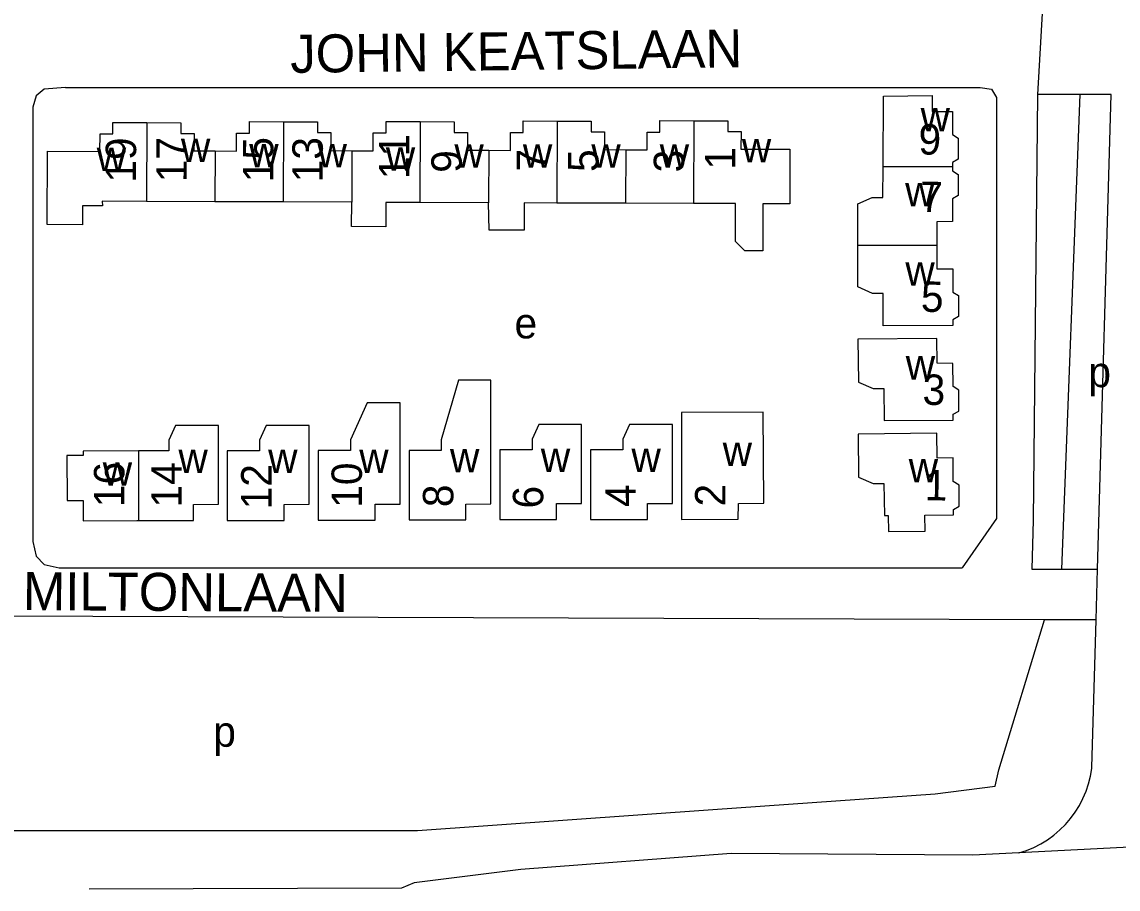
# Model space of a CAD drawing. Extents: x 159441 to 162086, y 388175 to 389787.
# Drawn here: x 160888 to 161032.2, y 388347.1 to 388461.1 of the extents above; entities that cross this region are included whole.
import ezdxf

# ---------------------------------------------------------------- set-up
doc = ezdxf.new("R2010")
doc.units = 0
for name, color, linetype in [('BLT_Basislijn', 7, 'Continuous'), ('BLT_Bebouwing', 7, 'Continuous'), ('BLT_Centroide', 7, 'Continuous'), ('BLT_Huisnummer', 7, 'Continuous'), ('BLT_Huisnummer_ tussenligend', 7, 'Continuous'), ('BLT_Onderverdeling_panden', 7, 'Continuous'), ('BLT_Straatnaam', 7, 'Continuous'), ('BLT_Vlakafsluiter', 7, 'Continuous')]:
    doc.layers.add(name, color=color, linetype=linetype)

msp = doc.modelspace()

# ---------------------------------------------------------------- linework, layer by layer
at = {"layer": 'BLT_Basislijn'}
for p, q in [((160893.76, 388452.49), (161014.06, 388452.49)), ((161016.22, 388451.2), (161016.22, 388395.79)), ((161027.17, 388451.58), (161024.76, 388389.13)), ((160889.45, 388449.9), (160889.45, 388392.77)), ((161016.22, 388395.79), (161011.69, 388389.32)), ((160892.9, 388389.32), (161011.69, 388389.32)), ((161029.33, 388382.47), (161029.52, 388389.13)), ((161022.53, 388382.49), (160819.26, 388383.2)), ((161028.88, 388382.47), (161022.53, 388382.49)), ((161028.78, 388363.06), (161029.33, 388382.47)), ((161029.33, 388382.47), (161028.88, 388382.47))]:
    msp.add_line(p, q, dxfattribs=at)
for points in [[(160893.76, 388452.49), (160890.96, 388452.28), (160889.88, 388451.41), (160889.45, 388449.9)], [(161014.06, 388452.49), (161015.57, 388452.28), (161016.22, 388451.2)], [(161021.61, 388451.58), (161021.06, 388395.58)], [(161027.17, 388451.58), (161021.61, 388451.58)], [(161029.52, 388389.13), (161031.31, 388451.57), (161027.17, 388451.58)], [(161021.06, 388395.58), (161020.86, 388389.13), (161024.76, 388389.13)], [(160889.45, 388392.77), (160889.88, 388390.83), (160890.96, 388389.75), (160892.9, 388389.32)], [(161024.76, 388389.13), (161026.92, 388389.13)], [(161026.92, 388389.13), (161029.52, 388389.13)], [(160898.36, 388354.75), (160940.06, 388354.76), (160978.92, 388357.51), (161008.15, 388359.57), (161016.06, 388360.6), (161016.51, 388362.76), (161022.53, 388382.49)], [(161019.17, 388351.81), (161020.16, 388352.14), (161021.11, 388352.54), (161022.03, 388353.01), (161022.92, 388353.55), (161023.75, 388354.16), (161024.54, 388354.83), (161025.28, 388355.56), (161025.95, 388356.34), (161026.57, 388357.17), (161027.12, 388358.05), (161027.59, 388358.97), (161028, 388359.92), (161028.33, 388360.9), (161028.58, 388361.91), (161028.76, 388362.93), (161028.78, 388363.06)], [(160818.93, 388357.04), (160843.69, 388355.79), (160870.16, 388354.75), (160898.36, 388354.75)], [(161019.17, 388351.81), (161013.1, 388351.51), (160981.3, 388351.73), (160953.66, 388349.63), (160939.61, 388347.86), (160937.96, 388347.18), (160896.86, 388347.06)]]:
    msp.add_lwpolyline(points, dxfattribs=at)
at = {"layer": 'BLT_Bebouwing'}
for p, q in [((160913.42, 388437.48), (160904.41, 388437.52)), ((160922.38, 388437.45), (160913.42, 388437.48)), ((160931.4, 388437.41), (160922.38, 388437.45)), ((160949.41, 388437.34), (160940.35, 388437.38)), ((160967.42, 388437.27), (160958.38, 388437.3)), ((160976.38, 388437.24), (160967.42, 388437.27))]:
    msp.add_line(p, q, dxfattribs=at)
for points in [[(161001.3, 388442.05), (161001.34, 388451.38), (161007.74, 388451.46)], [(161007.74, 388451.46), (161007.75, 388449.33), (161010.41, 388449.34), (161010.42, 388446.3), (161011.17, 388445.86), (161011.17, 388443.09), (161010.43, 388442.64), (161010.43, 388442.08)], [(160891.38, 388444.13), (160898.29, 388444.1), (160898.3, 388446.4), (160899.99, 388446.39), (160900, 388447.92), (160904.47, 388447.89)], [(160904.47, 388447.89), (160908.93, 388447.87), (160908.93, 388446.47), (160910.66, 388446.46), (160910.65, 388444.17), (160913.45, 388444.16)], [(160913.45, 388444.16), (160916.26, 388444.15), (160916.27, 388446.51), (160917.96, 388446.5), (160917.97, 388448.02), (160922.43, 388448)], [(160922.43, 388448), (160926.9, 388447.98), (160926.89, 388446.58), (160928.65, 388446.57), (160928.64, 388444.2), (160931.44, 388444.18)], [(160931.44, 388444.18), (160934.23, 388444.17), (160934.24, 388446.53), (160935.94, 388446.52), (160935.95, 388448.05), (160940.41, 388448.03)], [(160940.41, 388448.03), (160944.88, 388448), (160944.87, 388446.6), (160946.63, 388446.59), (160946.62, 388444.25), (160949.45, 388444.24)], [(160949.45, 388444.24), (160952.28, 388444.22), (160952.29, 388446.58), (160953.96, 388446.57), (160953.96, 388448.1), (160958.43, 388448.08)], [(160958.43, 388448.08), (160962.89, 388448.06), (160962.89, 388446.65), (160964.66, 388446.65), (160964.65, 388444.33), (160967.45, 388444.32)], [(160967.45, 388444.32), (160970.26, 388444.3), (160970.27, 388446.63), (160971.95, 388446.62), (160971.95, 388448.15), (160976.42, 388448.13)], [(160976.42, 388448.13), (160980.89, 388448.11), (160980.88, 388446.7), (160982.62, 388446.7), (160982.61, 388444.41), (160989.05, 388444.38), (160989.02, 388437.19), (160985.48, 388437.18), (160985.49, 388431.01), (160983.13, 388431.01), (160981.88, 388432.23), (160981.88, 388437.24), (160976.38, 388437.24)], [(160904.41, 388437.52), (160898.6, 388437.54), (160898.61, 388436.93), (160895.97, 388436.94), (160895.97, 388434.45), (160891.34, 388434.47), (160891.38, 388444.13)], [(160997.98, 388431.7), (160997.96, 388437.19), (160999.86, 388438.04), (161001.28, 388438.04), (161001.3, 388442.05)], [(161010.43, 388442.08), (161010.43, 388441.52), (161011.18, 388441.05), (161011.19, 388438.29), (161010.44, 388437.84), (161010.45, 388434.86), (161008.36, 388434.83), (161008.37, 388431.73)], [(160940.35, 388437.38), (160935.9, 388437.39), (160935.89, 388434.19), (160931.39, 388434.21), (160931.4, 388437.41)], [(160958.38, 388437.3), (160954.1, 388437.32), (160954.07, 388433.73), (160949.49, 388433.72), (160949.41, 388437.34)], [(161008.37, 388431.73), (161008.38, 388428.63), (161010.46, 388428.64), (161010.47, 388425.59), (161011.22, 388425.16), (161011.23, 388422.4), (161010.48, 388421.93), (161010.48, 388421.2), (161001.32, 388421.17), (161001.31, 388425.42), (160999.89, 388425.42), (160997.99, 388426.29), (160997.98, 388431.7)], [(160998, 388419.39), (160998.07, 388413.74), (161000, 388412.9), (161001.4, 388412.92), (161001.45, 388408.68), (161010.5, 388408.76), (161010.5, 388409.55), (161011.25, 388409.93), (161011.25, 388412.7), (161010.5, 388413.15), (161010.49, 388416.18), (161008.42, 388416.23), (161008.38, 388419.48), (160998, 388419.39)], [(160949.7, 388414), (160945.45, 388414), (160943.18, 388406.17), (160943.18, 388404.77), (160938.95, 388404.77), (160938.95, 388395.61), (160946.42, 388395.61), (160946.41, 388397.71), (160949.7, 388397.72), (160949.7, 388414)], [(160937.76, 388411.02), (160933.45, 388411.02), (160931.24, 388406.14), (160931.24, 388404.74), (160927.01, 388404.74), (160927.01, 388395.58), (160927.78, 388395.58), (160934.48, 388395.58), (160934.47, 388397.68), (160937.77, 388397.69), (160937.76, 388411.02)], [(160985.54, 388409.78), (160974.79, 388409.77), (160974.8, 388395.69), (160982.24, 388395.7), (160982.26, 388397.78), (160985.61, 388397.83), (160985.54, 388409.78)], [(160903.34, 388395.55), (160903.9, 388395.55), (160910.6, 388395.55), (160910.59, 388397.66), (160913.88, 388397.67), (160913.88, 388408.03)], [(160913.88, 388408.03), (160908.23, 388408.03), (160907.36, 388406.11), (160907.36, 388404.71), (160903.34, 388404.71)], [(160925.79, 388408.04), (160920.14, 388408.04), (160919.27, 388406.12), (160919.27, 388404.72), (160915.04, 388404.72), (160915.04, 388395.56), (160922.5, 388395.56), (160922.5, 388397.66), (160925.79, 388397.67), (160925.79, 388408.04)], [(160961.65, 388408.15), (160956, 388408.15), (160955.13, 388406.23), (160955.13, 388404.83), (160950.9, 388404.83), (160950.9, 388395.67), (160951.67, 388395.67), (160958.36, 388395.67), (160958.36, 388397.77), (160961.65, 388397.78), (160961.65, 388408.15)], [(160973.58, 388408.17), (160967.93, 388408.17), (160967.06, 388406.24), (160967.06, 388404.85), (160962.83, 388404.84), (160962.83, 388395.68), (160963.59, 388395.68), (160970.29, 388395.68), (160970.29, 388397.79), (160973.58, 388397.8), (160973.58, 388408.17)], [(160998.01, 388406.91), (160998.08, 388401.26), (161000.01, 388400.42), (161001.41, 388400.43), (161001.47, 388396.21), (161001.98, 388396.18), (161002, 388394.08), (161006.82, 388394.13), (161006.8, 388396.24), (161010.58, 388396.28), (161010.57, 388396.99), (161011.32, 388397.44), (161011.3, 388400.19), (161010.54, 388400.66), (161010.53, 388403.79), (161008.43, 388403.75), (161008.37, 388407.05), (160998.01, 388406.91)], [(160903.34, 388404.71), (160896.07, 388404.68), (160896.07, 388404.11), (160893.95, 388404.11), (160893.96, 388398.17), (160896.07, 388398.16), (160896.08, 388395.52), (160903.13, 388395.55), (160903.34, 388395.55)]]:
    msp.add_lwpolyline(points, dxfattribs=at)
at = {"layer": 'BLT_Onderverdeling_panden'}
for p, q in [((160904.47, 388447.89), (160904.41, 388437.52)), ((160922.43, 388448), (160922.38, 388437.45)), ((160940.41, 388448.03), (160940.35, 388437.38)), ((160958.43, 388448.08), (160958.38, 388437.3)), ((160976.42, 388448.13), (160976.38, 388437.24)), ((160913.45, 388444.16), (160913.42, 388437.48)), ((160931.44, 388444.18), (160931.4, 388437.41)), ((160949.45, 388444.24), (160949.41, 388437.34)), ((160967.45, 388444.32), (160967.42, 388437.27)), ((161010.43, 388442.08), (161001.3, 388442.05)), ((161008.37, 388431.73), (160997.98, 388431.7)), ((160903.34, 388404.71), (160903.34, 388395.55))]:
    msp.add_line(p, q, dxfattribs=at)
at = {"layer": 'BLT_Vlakafsluiter'}
msp.add_line((161022.26, 388463.04), (161021.61, 388451.58), dxfattribs=at)
msp.add_lwpolyline([(161051.74, 388353.47), (161019.17, 388351.81)], dxfattribs=at)

# ---------------------------------------------------------------- texts
at = {"layer": 'BLT_Centroide'}
for s, p in [('w', (161006.23, 388446.75)), ('w', (160897.87, 388441.5)), ('w', (160908.94, 388442.69)), ('w', (160917.92, 388441.98)), ('w', (160926.91, 388442)), ('w', (160935.89, 388441.56)), ('w', (160944.91, 388441.97)), ('w', (160953.92, 388441.94)), ('w', (160962.92, 388441.97)), ('w', (160971.92, 388441.94)), ('w', (160982.72, 388442.66)), ('w', (161004.2, 388436.88)), ('w', (161004.23, 388426.44)), ('e', (160952.82, 388419.5)), ('w', (161004.28, 388414.09)), ('p', (161028.3, 388413.08)), ('w', (160980.2, 388402.73)), ('w', (160908.61, 388401.8)), ('w', (160920.41, 388401.8)), ('w', (160932.39, 388401.81)), ('w', (160944.33, 388401.86)), ('w', (160956.28, 388401.91)), ('w', (160968.2, 388401.92)), ('w', (160898.65, 388400.12)), ('w', (161004.67, 388400.55)), ('p', (160913.19, 388365.78))]:
    msp.add_text(s, height=4, dxfattribs=at).set_placement(p)
at = {"layer": 'BLT_Huisnummer'}
for s, rotation, p in [('9', 359.1203, (161005.93, 388443.7)), ('19', 89.9331, (160903.04, 388439.98)), ('13', 89.9331, (160927.59, 388440.03)), ('9', 89.9331, (160945.88, 388441.28)), ('5', 89.9331, (160963.86, 388441.39)), ('1', 89.9331, (160981.87, 388441.7)), ('5', 359.1203, (161006.25, 388423.01)), ('3', 359.1203, (161006.47, 388410.77)), ('16', 90.0107, (160901.5, 388397.3)), ('14', 90.0107, (160909.04, 388397.25)), ('12', 90.0107, (160920.86, 388397.01)), ('10', 90.0107, (160932.75, 388397.22)), ('1', 359.1203, (161006.75, 388398.21)), ('8', 90.0107, (160944.77, 388397.3)), ('6', 90.0107, (160956.6, 388397.12)), ('4', 90.0107, (160968.77, 388397.31)), ('2', 90.0107, (160980.57, 388397.39))]:
    msp.add_text(s, height=4, rotation=rotation, dxfattribs=at).set_placement(p)
at = {"layer": 'BLT_Huisnummer_ tussenligend'}
for s, rotation, p in [('11', 89.9331, (160938.98, 388440.45)), ('17', 89.9331, (160909.71, 388440.04)), ('15', 89.9331, (160921.08, 388440.03)), ('7', 89.9331, (160957.1, 388441.46)), ('3', 89.9331, (160975.13, 388441.33)), ('7', 359.1203, (161006.14, 388436.13))]:
    msp.add_text(s, height=4, rotation=rotation, dxfattribs=at).set_placement(p)
at = {"layer": 'BLT_Straatnaam'}
for s, rotation, p in [('JOHN KEATSLAAN', 0.7246, (160923.35, 388454.42)), ('JOHN MILTONLAAN', 359.6704, (160868.09, 388383.87))]:
    msp.add_text(s, height=5, rotation=rotation, dxfattribs=at).set_placement(p)

doc.saveas('drawing.dxf')
